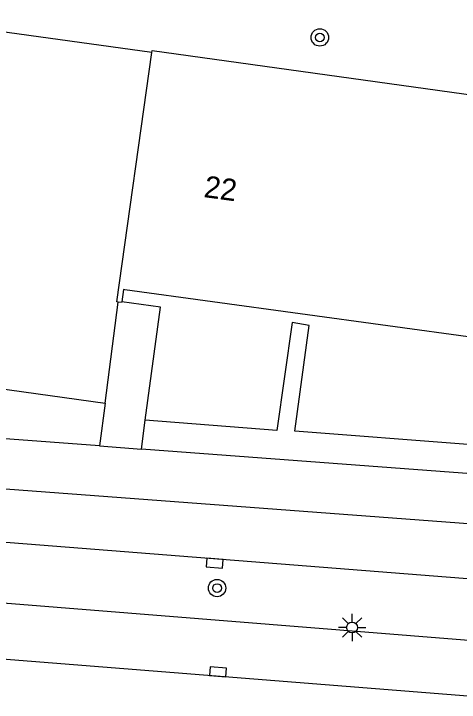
# Model space of a CAD drawing. Extents: x 132998 to 136004, y 396998 to 398512.
# Drawn here: x 133737.11 to 133757.58, y 397039.7 to 397071.35 of the extents above; entities that cross this region are included whole.
import ezdxf

# ---------------------------------------------------------------- set-up
doc = ezdxf.new("R2010")
doc.units = 0
for name, color, linetype in [('gg-afsc-hekwerk', 7, 'Continuous'), ('gg-anno-huisnummerreeks BGT', 7, 'Continuous'), ('gg-bbg-hoofdgebouw', 7, 'Continuous'), ('gg-knt-verharding', 7, 'Continuous'), ('gg-knt-verharding nz', 7, 'Continuous'), ('gt-grn-groengrens', 7, 'Continuous'), ('gt-symb-boom', 7, 'Continuous'), ('gt-symb-kolk', 7, 'Continuous'), ('gt-symb-lichtmast', 7, 'Continuous')]:
    doc.layers.add(name, color=color, linetype=linetype)

# ---------------------------------------------------------------- blocks, each defined once
blk = doc.blocks.new('gt0-BOOM')
at = {"layer": 'gt-symb-boom'}
for radius in [0.4, 0.2]:
    blk.add_circle((0, 0), radius, dxfattribs=at)
blk = doc.blocks.new('gt0-LMAST')
at = {"layer": 'gt-symb-lichtmast'}
for p, q in [((-0.182, 0.173), (-0.447, 0.438)), ((-0.005, 0.246), (-0.005, 0.621)), ((0.172, 0.173), (0.437, 0.438)), ((-0.255, -0.004), (-0.63, -0.004)), ((-0.182, -0.181), (-0.447, -0.446)), ((-0.005, -0.254), (-0.005, -0.629)), ((0.437, -0.446), (0.172, -0.181)), ((0.245, -0.004), (0.62, -0.004))]:
    blk.add_line(p, q, dxfattribs=at)
blk.add_circle((-0.005, -0.004), 0.25, dxfattribs=at)
blk = doc.blocks.new('gt0-KOLK')
at = {"layer": 'gt-symb-kolk'}
blk.add_lwpolyline([(0, 0), (0.375, 0), (0.375, 0.4), (-0.375, 0.4), (-0.375, 0), (0, 0)], dxfattribs=at)

msp = doc.modelspace()

# ---------------------------------------------------------------- linework, layer by layer
at = {"layer": 'gg-afsc-hekwerk'}
msp.add_line((133741.301, 397053.452), (133741.907, 397058.093), dxfattribs=at)
for points in [[(133743.458, 397069.568), (133716.158, 397073.349), (133715.365, 397067.547)], [(133714.826, 397063.603), (133714.269, 397059.53), (133714.147, 397057.229), (133741.301, 397053.452)]]:
    msp.add_lwpolyline(points, dxfattribs=at)
at = {"layer": 'gg-bbg-hoofdgebouw'}
for p, q in [((133743.458, 397069.568), (133743.471, 397069.658)), ((133743.471, 397069.658), (133788.121, 397063.461)), ((133778.306, 397053.719), (133742.216, 397058.662))]:
    msp.add_line(p, q, dxfattribs=at)
for points in [[(133741.907, 397058.093), (133741.845, 397058.1), (133743.458, 397069.568)], [(133742.216, 397058.662), (133742.148, 397058.671), (133742.071, 397058.111)], [(133742.071, 397058.111), (133742.066, 397058.074), (133741.907, 397058.093)]]:
    msp.add_lwpolyline(points, dxfattribs=at)
at = {"layer": 'gg-knt-verharding'}
for p, q in [((133741.301, 397053.452), (133741.044, 397051.48)), ((133742.971, 397051.335), (133743.152, 397052.671)), ((133776.963, 397048.792), (133742.971, 397051.335)), ((133735.992, 397047.124), (133762.081, 397045.062))]:
    msp.add_line(p, q, dxfattribs=at)
for points in [[(133743.152, 397052.671), (133743.854, 397057.867), (133742.071, 397058.111)], [(133741.044, 397051.48), (133714.028, 397053.501), (133713.684, 397057.273)], [(133776.963, 397048.792), (133777.604, 397053.242), (133776.79, 397053.349), (133776.331, 397050.119), (133767.843, 397050.785), (133768.351, 397054.501), (133767.567, 397054.61), (133767.019, 397050.85), (133758.807, 397051.483), (133759.402, 397055.728), (133758.611, 397055.845), (133757.978, 397051.554), (133750.027, 397052.164), (133750.681, 397057.025), (133749.91, 397057.149), (133749.192, 397052.196), (133743.152, 397052.671)], [(133822.965, 397042.953), (133770.045, 397047.001), (133722.398, 397050.566), (133714.83, 397051.116)], [(133719.976, 397043.102), (133726.345, 397042.51), (133761.638, 397039.701)]]:
    msp.add_lwpolyline(points, dxfattribs=at)
at = {"layer": 'gg-knt-verharding nz'}
msp.add_line((133741.044, 397051.48), (133742.971, 397051.335), dxfattribs=at)
at = {"layer": 'gt-grn-groengrens'}
msp.add_lwpolyline([(133761.847, 397042.231), (133735.842, 397044.32), (133735.992, 397047.124)], dxfattribs=at)

# ---------------------------------------------------------------- block references
at = {"layer": 'gt-symb-boom'}
for p in [(133751.176, 397070.257), (133746.452, 397044.949)]:
    msp.add_blockref('gt0-BOOM', p, dxfattribs=at)
at = {"layer": 'gt-symb-kolk'}
for p, rotation in [((133746.355, 397046.297), 175.4694794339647), ((133746.483, 397040.902), -4.587625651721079)]:
    msp.add_blockref('gt0-KOLK', p, dxfattribs=dict(at, rotation=rotation))
at = {"layer": 'gt-symb-lichtmast'}
msp.add_blockref('gt0-LMAST', (133752.663, 397043.14), dxfattribs=at)

# ---------------------------------------------------------------- texts
at = {"layer": 'gg-anno-huisnummerreeks BGT'}
msp.add_text('22', height=1, rotation=352.3, dxfattribs=at).set_placement((133745.812, 397062.923))

doc.saveas('drawing.dxf')
